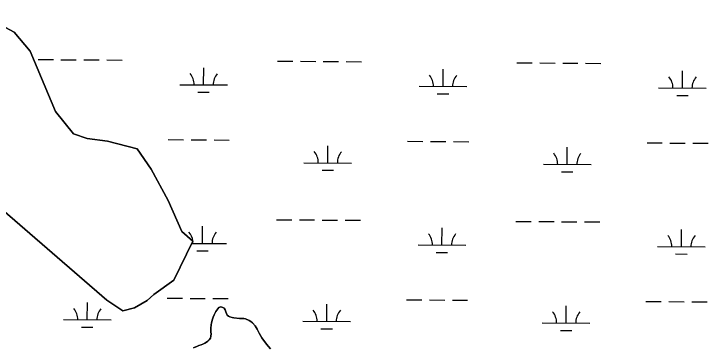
# Model space of a CAD drawing. Extents: x 3172231 to 3210228, y 940198 to 965780.
# Drawn here: x 3204908 to 3206363, y 948928 to 949625 of the extents above; entities that cross this region are included whole.
import ezdxf

# ---------------------------------------------------------------- set-up
doc = ezdxf.new("R2010")
doc.units = 0
for name, color, linetype in [('V-SITE-VEGE', 7, 'Continuous'), ('V-TOPO-SHOR', 7, 'Continuous'), ('V-WETL-SWMP', 7, 'Continuous')]:
    doc.layers.add(name, color=color, linetype=linetype)

msp = doc.modelspace()

# ---------------------------------------------------------------- linework, layer by layer
at = {"layer": 'V-SITE-VEGE'}
for p, q in [((3204836.902, 949625.018), (3204908.225, 949586.56)), ((3204908.225, 949586.56), (3204941.45, 949546.743)), ((3204941.45, 949546.743), (3204995.222, 949420.531)), ((3204995.222, 949420.531), (3205032.299, 949373.699)), ((3205032.299, 949373.699), (3205061.01, 949363.445)), ((3205061.01, 949363.445), (3205103.738, 949357.786)), ((3205103.738, 949357.786), (3205165.85, 949341.923)), ((3205165.85, 949341.923), (3205195.171, 949299.013)), ((3205195.171, 949299.013), (3205231.373, 949233.53)), ((3205102.814, 949024.29), (3204841.209, 949250.291)), ((3205231.373, 949233.53), (3205259.806, 949168.861)), ((3205259.806, 949168.861), (3205283.026, 949148.53)), ((3205283.026, 949148.53), (3205242.957, 949066.332)), ((3205242.957, 949066.332), (3205200.825, 949036.228)), ((3205200.825, 949036.228), (3205186.77, 949023.858)), ((3205136.129, 949002.352), (3205102.814, 949024.29)), ((3205186.77, 949023.858), (3205160.261, 949008.449)), ((3205160.261, 949008.449), (3205136.129, 949002.352)), ((3205328.989, 948996.822), (3205331.011, 949000.474)), ((3205331.011, 949000.474), (3205334.846, 949006.559)), ((3205334.846, 949006.559), (3205337.273, 949009.399)), ((3205337.273, 949009.399), (3205341.322, 949010.216)), ((3205341.322, 949010.216), (3205345.58, 949009.213)), ((3205345.58, 949009.213), (3205348.419, 949007.8)), ((3205348.419, 949007.8), (3205350.45, 949003.954)), ((3205350.45, 949003.954), (3205352.08, 948999.704)), ((3205352.08, 948999.704), (3205354.927, 948993.226)), ((3205322.143, 948976.754), (3205324.152, 948984.86)), ((3205324.152, 948984.86), (3205325.563, 948989.118)), ((3205325.563, 948989.118), (3205327.375, 948993.578)), ((3205327.375, 948993.578), (3205328.989, 948996.822)), ((3205354.927, 948993.226), (3205357.364, 948990.596)), ((3205357.364, 948990.596), (3205360.405, 948989.185)), ((3205360.405, 948989.185), (3205365.069, 948987.778)), ((3205365.069, 948987.778), (3205368.919, 948987.176)), ((3205368.919, 948987.176), (3205380.468, 948985.982)), ((3205380.468, 948985.982), (3205385.532, 948985.993)), ((3205385.532, 948985.993), (3205389.381, 948985.798)), ((3205389.381, 948985.798), (3205393.432, 948985.198)), ((3205393.432, 948985.198), (3205400.733, 948982.169)), ((3205320.746, 948965.812), (3205321.34, 948972.701)), ((3205321.34, 948972.701), (3205322.143, 948976.754)), ((3205400.733, 948982.169), (3205404.585, 948979.951)), ((3205404.585, 948979.951), (3205407.63, 948976.715)), ((3205407.63, 948976.715), (3205413.113, 948970.446)), ((3205413.113, 948970.446), (3205415.347, 948967.411)), ((3205320.762, 948957.101), (3205320.746, 948965.812)), ((3205320.971, 948953.859), (3205320.762, 948957.101)), ((3205415.347, 948967.411), (3205417.381, 948963.972)), ((3205417.381, 948963.972), (3205421.651, 948955.268)), ((3205421.651, 948955.268), (3205427.746, 948945.762)), ((3205314.315, 948938.25), (3205317.146, 948941.09)), ((3205317.146, 948941.09), (3205319.566, 948944.944)), ((3205319.566, 948944.944), (3205320.777, 948948.795)), ((3205320.777, 948948.795), (3205320.971, 948953.859)), ((3205427.746, 948945.762), (3205437.496, 948932.003)), ((3205292.254, 948928.075), (3205295.695, 948929.298)), ((3205295.695, 948929.298), (3205300.555, 948930.727)), ((3205300.555, 948930.727), (3205303.995, 948932.151)), ((3205303.995, 948932.151), (3205308.042, 948934.184)), ((3205308.042, 948934.184), (3205311.686, 948936.421)), ((3205311.686, 948936.421), (3205314.315, 948938.25)), ((3205437.496, 948932.003), (3205445.821, 948922.093))]:
    msp.add_line(p, q, dxfattribs=at)
at = {"layer": 'V-TOPO-SHOR'}
for p, q in [((3204836.902, 949625.018), (3204908.225, 949586.56)), ((3204908.225, 949586.56), (3204941.45, 949546.743)), ((3204941.45, 949546.743), (3204995.222, 949420.531)), ((3204995.222, 949420.531), (3205032.299, 949373.699)), ((3205032.299, 949373.699), (3205061.01, 949363.445)), ((3205061.01, 949363.445), (3205103.738, 949357.786)), ((3205103.738, 949357.786), (3205165.85, 949341.923)), ((3205195.171, 949299.013), (3205231.373, 949233.53)), ((3205102.814, 949024.29), (3204841.209, 949250.291)), ((3205231.373, 949233.53), (3205259.806, 949168.861)), ((3205259.806, 949168.861), (3205283.026, 949148.53)), ((3205283.026, 949148.53), (3205242.957, 949066.332)), ((3205242.957, 949066.332), (3205200.825, 949036.228)), ((3205200.825, 949036.228), (3205186.77, 949023.858)), ((3205136.129, 949002.352), (3205102.814, 949024.29)), ((3205186.77, 949023.858), (3205160.261, 949008.449)), ((3205160.261, 949008.449), (3205136.129, 949002.352))]:
    msp.add_line(p, q, dxfattribs=at)
for points in [[(3205165.85, 949341.923), (3205181.01, 949319.736), (3205195.171, 949299.013)], [(3205284.359, 948924.821), (3205292.252, 948928.077), (3205295.695, 948929.3), (3205300.555, 948930.727), (3205303.995, 948932.151), (3205308.042, 948934.184), (3205311.686, 948936.421), (3205314.315, 948938.25), (3205317.146, 948941.09), (3205319.568, 948944.944), (3205320.777, 948948.795), (3205320.969, 948953.859), (3205320.76, 948957.101), (3205320.746, 948965.812), (3205321.34, 948972.701), (3205322.143, 948976.754), (3205324.152, 948984.86), (3205325.563, 948989.118), (3205327.375, 948993.578), (3205328.991, 948996.822), (3205331.011, 949000.474), (3205334.846, 949006.559), (3205337.273, 949009.399), (3205341.322, 949010.216), (3205345.58, 949009.213), (3205348.419, 949007.8), (3205350.45, 949003.954), (3205352.08, 948999.704), (3205354.927, 948993.226), (3205357.364, 948990.596), (3205360.405, 948989.185), (3205365.069, 948987.776), (3205368.919, 948987.176), (3205380.468, 948985.982), (3205385.532, 948985.993), (3205389.381, 948985.798), (3205393.434, 948985.198), (3205400.733, 948982.171), (3205404.587, 948979.951), (3205407.63, 948976.715), (3205413.113, 948970.446), (3205415.347, 948967.411), (3205417.379, 948963.972), (3205421.651, 948955.268), (3205427.746, 948945.76), (3205437.496, 948932.003), (3205445.821, 948922.093)]]:
    msp.add_lwpolyline(points, dxfattribs=at)
at = {"layer": 'V-WETL-SWMP'}
for p, q in [((3204908.225, 949586.561), (3204836.901, 949625.017)), ((3204941.45, 949546.744), (3204908.225, 949586.561)), ((3204995.223, 949420.532), (3204941.45, 949546.744)), ((3204958.413, 949529.276), (3204990.412, 949529.058)), ((3205006.412, 949528.949), (3205038.411, 949528.731)), ((3205054.411, 949528.622), (3205086.41, 949528.404)), ((3205102.409, 949528.295), (3205134.409, 949528.078)), ((3205460.309, 949525.859), (3205492.308, 949525.641)), ((3205508.308, 949525.532), (3205540.307, 949525.315)), ((3205556.307, 949525.206), (3205588.306, 949524.988)), ((3205604.306, 949524.879), (3205636.305, 949524.661)), ((3205962.206, 949522.443), (3205994.205, 949522.225)), ((3206010.204, 949522.116), (3206042.204, 949521.898)), ((3206058.203, 949521.789), (3206090.203, 949521.571)), ((3205305.375, 949476.171), (3205305.62, 949512.17)), ((3205807.272, 949472.754), (3205807.517, 949508.753)), ((3206106.202, 949521.462), (3206138.201, 949521.245)), ((3206309.168, 949469.338), (3206309.413, 949505.337)), ((3205255.376, 949476.511), (3205355.374, 949475.83)), ((3205757.273, 949473.094), (3205857.271, 949472.414)), ((3206259.169, 949469.678), (3206359.167, 949468.997)), ((3205293.271, 949460.822), (3205317.27, 949460.658)), ((3205795.167, 949457.405), (3205819.166, 949457.242)), ((3206297.063, 949453.989), (3206321.063, 949453.825)), ((3205032.299, 949373.699), (3204995.223, 949420.532)), ((3205061.01, 949363.446), (3205032.299, 949373.699)), ((3205103.738, 949357.787), (3205061.01, 949363.446)), ((3205165.849, 949341.922), (3205103.738, 949357.787)), ((3205231.183, 949361.241), (3205263.183, 949361.023)), ((3205279.182, 949360.914), (3205311.181, 949360.696)), ((3205327.181, 949360.587), (3205359.18, 949360.37)), ((3205565.703, 949312.533), (3205565.949, 949348.532)), ((3205733.08, 949357.824), (3205765.079, 949357.607)), ((3205781.079, 949357.498), (3205813.078, 949357.28)), ((3205829.077, 949357.171), (3205861.077, 949356.953)), ((3206234.976, 949354.408), (3206266.975, 949354.19)), ((3206282.975, 949354.081), (3206314.974, 949353.863)), ((3206330.974, 949353.755), (3206362.973, 949353.537)), ((3205195.171, 949299.016), (3205165.849, 949341.922)), ((3206067.6, 949309.116), (3206067.845, 949345.115)), ((3205515.705, 949312.873), (3205615.702, 949312.192)), ((3206017.601, 949309.457), (3206117.599, 949308.776)), ((3205231.374, 949233.53), (3205195.171, 949299.016)), ((3205553.599, 949297.184), (3205577.598, 949297.02)), ((3206055.495, 949293.767), (3206079.495, 949293.604)), ((3204841.208, 949250.291), (3205102.814, 949024.29)), ((3205259.807, 949168.861), (3205231.374, 949233.53)), ((3205458.045, 949193.192), (3205490.044, 949192.974)), ((3205506.044, 949192.865), (3205538.043, 949192.647)), ((3205554.042, 949192.538), (3205586.042, 949192.321)), ((3205602.041, 949192.212), (3205634.041, 949191.994)), ((3205959.941, 949189.775), (3205991.94, 949189.558)), ((3206007.94, 949189.449), (3206039.939, 949189.231)), ((3206055.939, 949189.122), (3206087.938, 949188.904)), ((3206103.938, 949188.795), (3206135.937, 949188.577)), ((3205303.111, 949143.503), (3205303.356, 949179.502)), ((3205805.007, 949140.087), (3205805.252, 949176.086)), ((3206306.904, 949136.67), (3206307.149, 949172.67)), ((3205283.026, 949148.53), (3205259.807, 949168.861)), ((3205242.959, 949066.331), (3205283.026, 949148.53)), ((3205280.65, 949143.656), (3205353.11, 949143.163)), ((3205755.008, 949140.427), (3205855.006, 949139.746)), ((3206256.905, 949137.011), (3206356.902, 949136.33)), ((3205291.006, 949128.154), (3205315.006, 949127.991)), ((3205792.902, 949124.738), (3205816.902, 949124.575)), ((3206294.799, 949121.321), (3206318.798, 949121.158)), ((3205200.826, 949036.228), (3205242.959, 949066.331)), ((3205186.77, 949023.861), (3205200.826, 949036.228)), ((3205228.919, 949028.574), (3205260.918, 949028.356)), ((3205276.918, 949028.247), (3205308.917, 949028.029)), ((3205324.917, 949027.92), (3205356.916, 949027.702)), ((3205061.543, 948983.282), (3205061.788, 949019.281)), ((3205102.814, 949024.29), (3205136.13, 949002.353)), ((3205160.26, 949008.449), (3205186.77, 949023.861)), ((3205563.439, 948979.865), (3205563.684, 949015.865)), ((3205730.815, 949025.157), (3205762.814, 949024.939)), ((3205778.814, 949024.83), (3205810.813, 949024.613)), ((3205826.813, 949024.504), (3205858.812, 949024.286)), ((3206065.335, 948976.449), (3206065.58, 949012.448)), ((3206232.712, 949021.741), (3206264.711, 949021.523)), ((3206280.71, 949021.414), (3206312.71, 949021.196)), ((3206328.709, 949021.087), (3206360.709, 949020.869)), ((3205136.13, 949002.353), (3205160.26, 949008.449)), ((3205331.01, 949000.473), (3205328.991, 948996.823)), ((3205334.847, 949006.558), (3205331.01, 949000.473)), ((3205337.273, 949009.399), (3205334.847, 949006.558)), ((3205341.323, 949010.217), (3205337.273, 949009.399)), ((3205345.579, 949009.212), (3205341.323, 949010.217)), ((3205348.418, 949007.8), (3205345.579, 949009.212)), ((3205350.451, 949003.954), (3205348.418, 949007.8)), ((3205352.08, 948999.703), (3205350.451, 949003.954)), ((3205354.928, 948993.226), (3205352.08, 948999.703)), ((3205011.544, 948983.622), (3205111.541, 948982.942)), ((3205324.152, 948984.861), (3205322.142, 948976.754)), ((3205325.562, 948989.118), (3205324.152, 948984.861)), ((3205327.376, 948993.578), (3205325.562, 948989.118)), ((3205328.991, 948996.823), (3205327.376, 948993.578)), ((3205357.364, 948990.597), (3205354.928, 948993.226)), ((3205360.406, 948989.185), (3205357.364, 948990.597)), ((3205365.068, 948987.776), (3205360.406, 948989.185)), ((3205368.918, 948987.176), (3205365.068, 948987.776)), ((3205380.467, 948985.982), (3205368.918, 948987.176)), ((3205385.532, 948985.992), (3205380.467, 948985.982)), ((3205389.381, 948985.797), (3205385.532, 948985.992)), ((3205393.434, 948985.197), (3205389.381, 948985.797)), ((3205400.733, 948982.172), (3205393.434, 948985.197)), ((3205321.339, 948972.701), (3205320.745, 948965.812)), ((3205322.142, 948976.754), (3205321.339, 948972.701)), ((3205404.586, 948979.951), (3205400.733, 948982.172)), ((3205407.631, 948976.716), (3205404.586, 948979.951)), ((3205413.113, 948970.446), (3205407.631, 948976.716)), ((3205415.347, 948967.412), (3205413.113, 948970.446)), ((3205513.44, 948980.206), (3205613.438, 948979.525)), ((3206015.337, 948976.789), (3206115.334, 948976.109)), ((3205049.438, 948967.933), (3205073.437, 948967.77)), ((3205320.745, 948965.812), (3205320.761, 948957.101)), ((3205320.761, 948957.101), (3205320.97, 948953.86)), ((3205417.379, 948963.972), (3205415.347, 948967.412)), ((3205421.65, 948955.269), (3205417.379, 948963.972)), ((3205427.746, 948945.76), (3205421.65, 948955.269)), ((3205551.334, 948964.517), (3205575.334, 948964.353)), ((3206053.231, 948961.1), (3206077.23, 948960.937)), ((3205317.146, 948941.09), (3205314.315, 948938.249)), ((3205319.569, 948944.944), (3205317.146, 948941.09)), ((3205320.777, 948948.795), (3205319.569, 948944.944)), ((3205320.97, 948953.86), (3205320.777, 948948.795)), ((3205437.496, 948932.003), (3205427.746, 948945.76)), ((3205292.253, 948928.077), (3205284.359, 948924.821)), ((3205295.695, 948929.299), (3205292.253, 948928.077)), ((3205300.554, 948930.727), (3205295.695, 948929.299)), ((3205303.995, 948932.151), (3205300.554, 948930.727)), ((3205308.043, 948934.185), (3205303.995, 948932.151)), ((3205311.685, 948936.42), (3205308.043, 948934.185)), ((3205314.315, 948938.249), (3205311.685, 948936.42)), ((3205445.821, 948922.092), (3205437.496, 948932.003))]:
    msp.add_line(p, q, dxfattribs=at)
for centre, start, end in [((3205250.137, 949477.021), 358.838165, 40.381824), ((3205360.62, 949476.269), 138.838162, 180.381821), ((3205752.033, 949473.605), 358.838165, 40.381824), ((3205862.517, 949472.853), 138.838162, 180.381821), ((3206253.93, 949470.188), 358.838165, 40.381824), ((3206364.413, 949469.436), 138.838162, 180.381821), ((3205510.465, 949313.384), 358.838165, 40.381824), ((3205620.948, 949312.632), 138.838162, 180.381821), ((3206012.361, 949309.967), 358.838165, 40.381824), ((3206122.845, 949309.215), 138.838162, 180.381821), ((3205247.872, 949144.354), 7.053804, 40.381824), ((3205358.356, 949143.602), 138.838162, 180.381821), ((3205749.769, 949140.938), 358.838165, 40.381824), ((3205860.252, 949140.186), 138.838162, 180.381821), ((3206251.665, 949137.521), 358.838165, 40.381824), ((3206362.148, 949136.769), 138.838162, 180.381821), ((3205247.872, 949144.354), 358.838165, 6.382058), ((3205006.304, 948984.133), 358.838165, 40.381824), ((3205116.787, 948983.381), 138.838162, 180.381821), ((3205508.201, 948980.716), 358.838165, 40.381824), ((3205618.684, 948979.964), 138.838162, 180.381821), ((3206010.097, 948977.3), 358.838165, 40.381824), ((3206120.58, 948976.548), 138.838162, 180.381821)]:
    msp.add_arc(centre, 35.246, start, end, dxfattribs=at)

doc.saveas('drawing.dxf')
